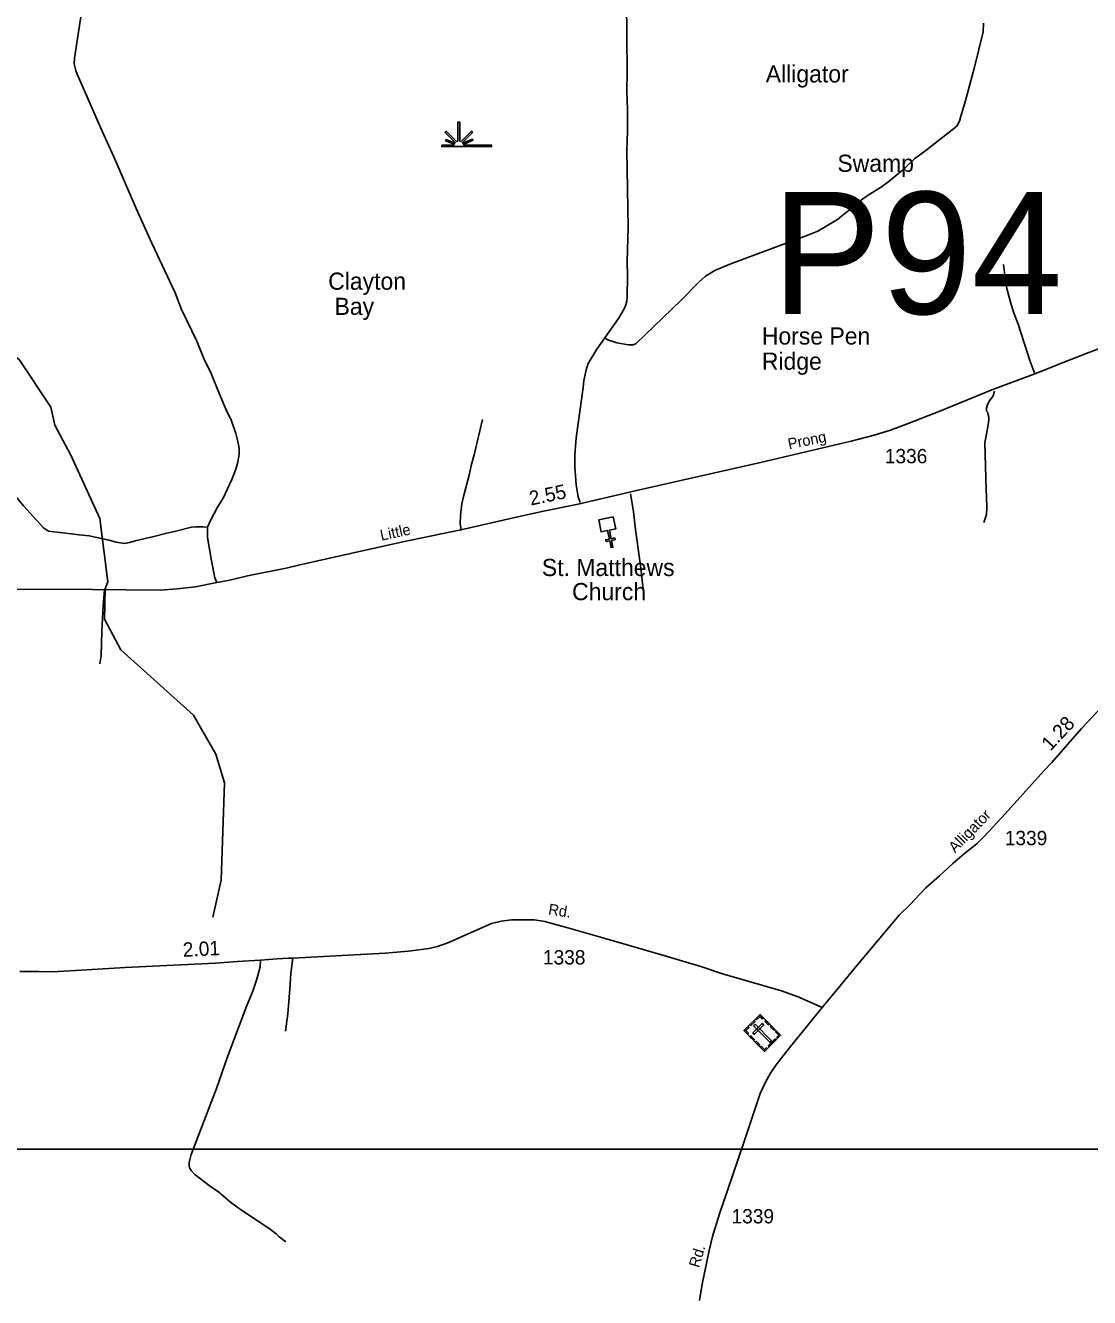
# Model space of a CAD drawing. Extents: x 2104537 to 2336408, y 34176 to 229611.
# Drawn here: x 2151052 to 2160349, y 123300 to 134413 of the extents above; entities that cross this region are included whole.
import ezdxf

# ---------------------------------------------------------------- set-up
doc = ezdxf.new("R2010")
doc.units = 0
for name, color, linetype in [('Exist Cultural Cemetery CELL', 7, 'Continuous'), ('Exist Cultural Church CELL', 7, 'Continuous'), ('Exist Cultural Church Label', 7, 'Continuous'), ('Exist Hydrographic Bay Label', 7, 'Continuous'), ('Exist Hydrographic Creek Single Shore', 7, 'Continuous'), ('Exist Hydrographic Misc Water Feature', 7, 'Continuous'), ('Exist Hydrographic Point Label', 7, 'Continuous'), ('Exist Hydrographic Swamp CELL', 7, 'Continuous'), ('Exist Hydrographic Swamp Label', 7, 'Continuous'), ('Exist Road Non-System Type 51', 7, 'Continuous'), ('Exist Road Secondary Mileage Hundredths English Label', 7, 'Continuous'), ('Exist Road Secondary Structure Pipe Number Label', 7, 'Continuous'), ('Exist Road Secondary Type 51 Attributed', 7, 'Continuous'), ('Exist Road Secondary Type 51 Label', 7, 'Continuous'), ('Exist Road Secondary Type 51 Number Label', 7, 'Continuous'), ('Map Preparation Inset Cut Line', 7, 'Continuous')]:
    doc.layers.add(name, color=color, linetype=linetype)

msp = doc.modelspace()

# ---------------------------------------------------------------- linework, layer by layer
at = {"layer": 'Exist Cultural Cemetery CELL'}
for points in [[(2157329, 125632), (2157471, 125772), (2157650, 125591), (2157509, 125451)], [(2157382, 125684), (2157419, 125720), (2157427, 125712), (2157390, 125676)], [(2157406, 125612), (2157419, 125599), (2157503, 125682), (2157490, 125695)], [(2157427, 125688), (2157414, 125675), (2157557, 125531), (2157570, 125544)], [(2157501, 125741), (2157493, 125733), (2157470, 125756), (2157442, 125728), (2157434, 125735), (2157471, 125772)], [(2157545, 125681), (2157514, 125712), (2157522, 125720), (2157553, 125689)], [(2157360, 125601), (2157368, 125609), (2157345, 125632), (2157374, 125660), (2157366, 125668), (2157329, 125632)], [(2157412, 125548), (2157381, 125579), (2157390, 125587), (2157420, 125556)], [(2157591, 125635), (2157560, 125665), (2157569, 125673), (2157599, 125643)], [(2157626, 125568), (2157618, 125576), (2157634, 125592), (2157605, 125620), (2157613, 125628), (2157650, 125591)], [(2157459, 125501), (2157429, 125531), (2157437, 125539), (2157467, 125509)], [(2157532, 125474), (2157524, 125483), (2157508, 125467), (2157480, 125496), (2157472, 125488), (2157509, 125451)], [(2157541, 125500), (2157602, 125560), (2157610, 125551), (2157549, 125492)]]:
    msp.add_lwpolyline(points, close=True, dxfattribs=at)
at = {"layer": 'Exist Cultural Church CELL'}
msp.add_lwpolyline([(2156210, 130015), (2156154, 130004), (2156169, 129929), (2156201, 129936), (2156204, 129920), (2156173, 129914), (2156185, 129855), (2156169, 129851), (2156157, 129910), (2156126, 129904), (2156122, 129920), (2156154, 129926), (2156138, 130001), (2156082, 129989), (2156061, 130093), (2156188, 130120)], close=True, dxfattribs=at)
at = {"layer": 'Exist Hydrographic Creek Single Shore'}
msp.add_lwpolyline([(2151448, 130659), (2151308, 130921), (2151273, 131079), (2150997, 131495), (2150612, 131758), (2149911, 132172), (2148088, 133556), (2147412, 133979), (2146744, 134192), (2146427, 134215), (2145968, 134322), (2145593, 134530), (2145033, 134885), (2144181, 135246), (2143122, 135552), (2142646, 135607), (2142230, 135596), (2142004, 135630), (2141704, 135760), (2141037, 136118), (2140058, 136747), (2139974, 136879)], dxfattribs=at)
at = {"layer": 'Exist Hydrographic Misc Water Feature'}
msp.add_lwpolyline([(2152689, 126623), (2152762, 126946), (2152791, 127798), (2152715, 128046), (2152521, 128388), (2151885, 128958), (2151742, 129226), (2151748, 129492), (2151773, 129551), (2151703, 130106), (2151448, 130659)], dxfattribs=at)
at = {"layer": 'Exist Hydrographic Swamp CELL'}
msp.add_lwpolyline([(2154689, 133368), (2154795, 133369), (2154799, 133376), (2154722, 133406), (2154728, 133416), (2154803, 133384), (2154806, 133390), (2154718, 133479), (2154728, 133490), (2154818, 133399), (2154831, 133403), (2154831, 133569), (2154846, 133569), (2154846, 133403), (2154858, 133399), (2154949, 133490), (2154959, 133479), (2154870, 133390), (2154874, 133383), (2154956, 133420), (2154961, 133410), (2154879, 133374), (2154882, 133369), (2155124, 133368), (2155124, 133354), (2154689, 133354)], close=True, dxfattribs=at)
at = {"layer": 'Exist Road Non-System Type 51'}
for points in [[(2156299, 134981), (2156306, 134845), (2156304, 134637), (2156308, 134005), (2156306, 133841), (2156311, 133679), (2156313, 133489), (2156307, 133321), (2156317, 132647), (2156310, 132355), (2156313, 132223), (2156309, 132039), (2156305, 132003), (2156297, 131973), (2156284, 131938), (2156233, 131852), (2156114, 131683)], [(2151563, 134663), (2151480, 134126), (2151479, 134078), (2151491, 134020), (2151503, 133986), (2151528, 133934), (2151708, 133520), (2151824, 133265), (2152020, 132815), (2152157, 132510), (2152359, 132076), (2152417, 131931), (2152549, 131654), (2152611, 131504), (2152676, 131373), (2152747, 131192), (2152805, 131056), (2152852, 130959), (2152891, 130847), (2152909, 130777), (2152920, 130719), (2152919, 130669), (2152907, 130599), (2152891, 130537), (2152854, 130447), (2152780, 130282), (2152731, 130204), (2152668, 130089), (2152642, 130029)], [(2159422, 134432), (2159420, 134358), (2159345, 134047), (2159262, 133746), (2159223, 133620), (2159214, 133578), (2159190, 133533), (2158918, 133321), (2158823, 133250), (2158734, 133167), (2158595, 133050), (2158523, 132997), (2158406, 132924), (2158356, 132890), (2158309, 132853), (2158261, 132807), (2158198, 132762), (2158146, 132718), (2157975, 132616), (2157889, 132580), (2157206, 132327), (2157074, 132272), (2156993, 132223), (2156935, 132169), (2156779, 132011), (2156387, 131635), (2156363, 131623), (2156321, 131623), (2156220, 131640), (2156140, 131667), (2156114, 131683)], [(2159597, 132325), (2159615, 132185), (2159627, 132116), (2159661, 131984), (2159689, 131894), (2159726, 131802), (2159827, 131485), (2159872, 131368)], [(2156114, 131683), (2156045, 131584), (2155970, 131460), (2155953, 131417), (2155932, 131311), (2155926, 131249), (2155864, 130811), (2155852, 130662), (2155853, 130556), (2155865, 130400), (2155881, 130295), (2155900, 130245)], [(2159518, 131217), (2159508, 131178), (2159474, 131134), (2159457, 131102), (2159449, 131070), (2159449, 131044), (2159460, 131032), (2159462, 131012), (2159470, 130992), (2159470, 130968), (2159464, 130924), (2159434, 130768), (2159446, 130358), (2159450, 130296), (2159451, 130198), (2159450, 130142), (2159424, 130072)], [(2155045, 130971), (2154972, 130662), (2154945, 130570), (2154928, 130484), (2154879, 130299), (2154866, 130235), (2154853, 130133), (2154851, 130063), (2154858, 130001)], [(2152642, 130029), (2152604, 130034), (2152540, 130034), (2152502, 130029), (2152365, 129994), (2152275, 129975), (2152173, 129948), (2152010, 129911), (2151962, 129896), (2151918, 129888), (2151846, 129899), (2151784, 129917), (2151610, 129953), (2151522, 129962), (2151453, 129973), (2151254, 129995), (2151211, 130023), (2151036, 130217), (2150860, 130430), (2150583, 130751)], [(2156337, 130321), (2156366, 130167), (2156382, 130011), (2156429, 129672), (2156451, 129462)], [(2152642, 130029), (2152643, 129941), (2152679, 129735), (2152708, 129587), (2152725, 129547)], [(2151742, 129482), (2151731, 129346), (2151719, 129122), (2151715, 128906), (2151702, 128836)], [(2153106, 126247), (2153102, 126189), (2153073, 126081), (2153038, 125976), (2152987, 125852), (2152818, 125402), (2152720, 125127), (2152500, 124549), (2152484, 124479), (2152483, 124453), (2152485, 124433), (2152499, 124409), (2152533, 124376), (2152658, 124279), (2152741, 124220), (2152845, 124133), (2152932, 124069), (2153182, 123902), (2153242, 123856), (2153268, 123832), (2153327, 123787)], [(2153387, 126264), (2153371, 126131), (2153362, 125993), (2153344, 125779), (2153325, 125627)]]:
    msp.add_lwpolyline(points, dxfattribs=at)
at = {"layer": 'Exist Road Secondary Type 51 Attributed'}
for points in [[(2160590, 131649), (2160320, 131546), (2160155, 131484), (2159872, 131368), (2159496, 131230), (2159056, 131050), (2158750, 130929), (2158609, 130878), (2158466, 130833), (2158265, 130780), (2157970, 130710), (2157475, 130594), (2156843, 130452), (2156380, 130348), (2155881, 130232), (2155564, 130166), (2155289, 130105), (2154857, 130007), (2154350, 129902), (2153893, 129799), (2153439, 129699), (2153330, 129673), (2152992, 129604), (2152839, 129568), (2152725, 129547), (2152537, 129509), (2152377, 129491), (2152230, 129481), (2151341, 129488), (2150953, 129485)], [(2160588, 128600), (2160279, 128271), (2160020, 127973), (2159949, 127900), (2159612, 127525), (2159428, 127329), (2159367, 127267), (2159256, 127180), (2159155, 127092), (2159038, 126985), (2158920, 126879), (2158778, 126731), (2158687, 126640), (2158488, 126404), (2158319, 126204), (2158170, 126022), (2158014, 125835)], [(2151003, 126148), (2151165, 126149), (2151289, 126145), (2151588, 126164), (2151922, 126182), (2152712, 126221), (2152904, 126237), (2153106, 126247), (2153252, 126260), (2153349, 126265), (2153387, 126264), (2154196, 126310), (2154400, 126325), (2154576, 126349), (2154652, 126367), (2154742, 126400), (2155123, 126567), (2155209, 126589), (2155299, 126599), (2155400, 126600), (2155499, 126600), (2155589, 126584), (2155792, 126531), (2156117, 126437), (2156629, 126287), (2156962, 126189), (2157143, 126128), (2157659, 125980), (2157802, 125928), (2158014, 125835)], [(2158014, 125835), (2157725, 125480), (2157610, 125333), (2157562, 125260), (2157518, 125181), (2157470, 125082), (2157331, 124662), (2157232, 124372), (2157116, 124032), (2157054, 123834), (2157025, 123711), (2156964, 123417), (2156942, 123274)]]:
    msp.add_lwpolyline(points, dxfattribs=at)
at = {"layer": 'Map Preparation Inset Cut Line'}
for points in [[(2165966, 124595), (2135584, 124595), (2135584, 153500), (2165966, 153500)], [(2163450, 80447), (2123592, 80447), (2123592, 124595), (2166610, 124595), (2166610, 99632), (2163450, 99632)]]:
    msp.add_lwpolyline(points, close=True, dxfattribs=at)

# ---------------------------------------------------------------- texts
at = {"layer": 'Exist Cultural Church Label'}
for s, p in [('St. Matthews', (2155564, 129603)), ('Church', (2155828, 129392))]:
    msp.add_text(s, height=150, dxfattribs=at).set_placement(p)
at = {"layer": 'Exist Hydrographic Bay Label'}
for s, p in [('Clayton', (2153697, 132104)), (' Bay', (2153697, 131884))]:
    msp.add_text(s, height=150, dxfattribs=at).set_placement(p)
at = {"layer": 'Exist Hydrographic Point Label'}
for s, p in [('Horse Pen', (2157486, 131625)), ('Ridge', (2157486, 131405))]:
    msp.add_text(s, height=150, dxfattribs=at).set_placement(p)
at = {"layer": 'Exist Hydrographic Swamp Label'}
for s, p in [('Alligator', (2157520, 133915)), ('Swamp', (2158146, 133134))]:
    msp.add_text(s, height=150, dxfattribs=at).set_placement(p)
at = {"layer": 'Exist Road Secondary Mileage Hundredths English Label'}
for s, rotation, p in [('2.55', 11.7734, (2155467, 130218)), ('1.28', 47.2599, (2160008, 128068)), ('2.01', 2.8512, (2152430, 126276))]:
    msp.add_text(s, height=125, rotation=rotation, dxfattribs=at).set_placement(p)
at = {"layer": 'Exist Road Secondary Structure Pipe Number Label'}
msp.add_text('P94', height=1066.3, dxfattribs=at).set_placement((2157575, 131892))
at = {"layer": 'Exist Road Secondary Type 51 Label'}
for s, rotation, p in [('Prong', 11.6639, (2157724, 130709)), ('Little', 12.1743, (2154162, 129911)), ('Alligator', 45.46, (2159174, 127180)), ('Rd.', 351.1866, (2155616, 126648)), ('Rd.', 73.3597, (2156937, 123555))]:
    msp.add_text(s, height=95, rotation=rotation, dxfattribs=at).set_placement(p)
at = {"layer": 'Exist Road Secondary Type 51 Number Label'}
for s, p in [('1336', (2158560, 130588)), ('1339', (2159608, 127252)), ('1338', (2155573, 126210)), ('1339', (2157221, 123948))]:
    msp.add_text(s, height=125, dxfattribs=at).set_placement(p)

doc.saveas('drawing.dxf')
